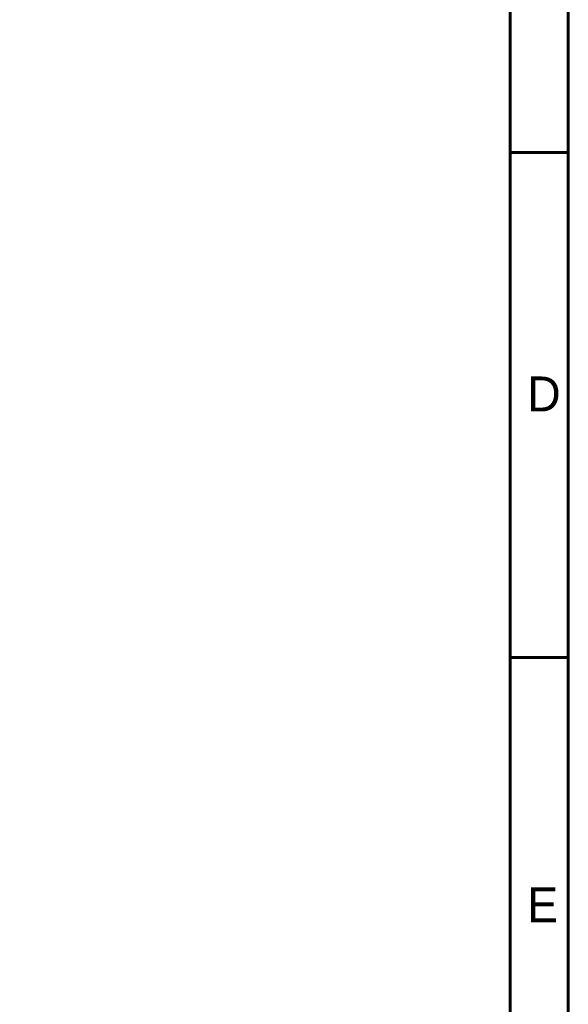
# Model space of a CAD drawing. Header units: millimetres. Extents: x 399 to 6233, y -1870 to 1602.
# Tile 606 of 656: x 5645 to 5695, y 159 to 249. Entities that reach past the tile are written whole.
import ezdxf

# ---------------------------------------------------------------- set-up
doc = ezdxf.new("R2010")
doc.units = ezdxf.units.MM
doc.layers.add('BORDER', color=7, linetype='Continuous')
doc.styles.add('標題欄', font='txt')

# ---------------------------------------------------------------- blocks, each defined once
blk = doc.blocks.new('A4-英文圖框-橫式')
at = {"layer": 'BORDER', "color": 123, "linetype": 'Continuous', "lineweight": 60, "ltscale": 25.4}
for p, q in [((2549.792, 183.498), (2549.792, -95.061)), ((2549.792, 43.159), (2555.087, 43.159)), ((2549.792, -2.914), (2555.087, -2.914))]:
    blk.add_line(p, q, dxfattribs=at)
blk.add_lwpolyline([(2151.697, 188.794), (2555.087, 188.794), (2555.087, -95.061), (2151.697, -95.061)], close=True, dxfattribs=at)
at = {"color": 3, "style": '標題欄'}
for s, p in [('D', (2551.327, 19.54)), ('E', (2551.327, -27.063))]:
    blk.add_text(s, height=3.177, dxfattribs=at).set_placement(p)
at = {"color": 60, "style": '標題欄'}
for s, p in [('D', (2551.327, 19.54)), ('E', (2551.327, -27.063))]:
    blk.add_text(s, height=3.177, dxfattribs=at).set_placement(p)

msp = doc.modelspace()

# ---------------------------------------------------------------- block references
msp.add_blockref('A4-英文圖框-橫式', (3139.985, 193.288))

doc.saveas('drawing.dxf')
